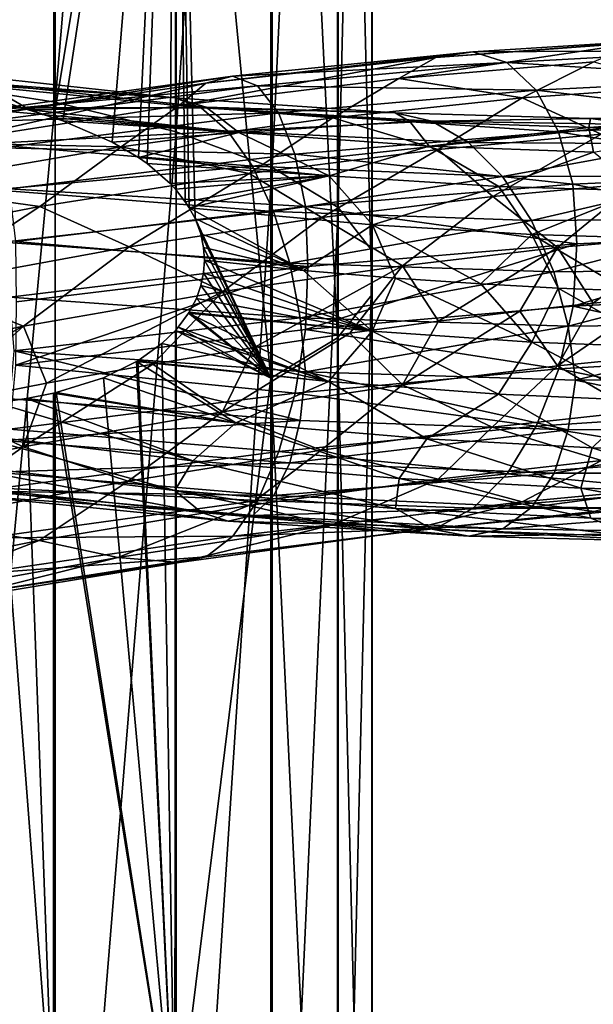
# Model space of a CAD drawing. Header units: metres. Extents: x -109 to 109, y -452 to 89.
# Tile 279 of 656: x 4.61 to 10.87, y -155.66 to -144.93. Entities that reach past the tile are written whole.
import ezdxf

# ---------------------------------------------------------------- set-up
doc = ezdxf.new("R2010")
doc.units = ezdxf.units.M
doc.layers.add('solid_K244270000C71_000_01', color=7, linetype='CONTINUOUS')

msp = doc.modelspace()

# ---------------------------------------------------------------- linework, layer by layer
at = {"layer": 'solid_K244270000C71_000_01'}
for points in [[(3.458888, -129.42247, 861.909485), (3.458888, -145.587692, 867.012695), (4.999055, -129.731537, 861.074951)], [(3.458888, -145.587692, 867.012695), (4.999055, -145.828156, 866.155945), (4.999055, -129.731537, 861.074951)], [(4.999055, -129.731537, 861.074951), (4.999055, -145.828156, 866.155945), (6.320303, -130.145157, 859.958191)], [(4.999055, -145.828156, 866.155945), (6.320303, -146.149979, 865.009277), (6.320303, -130.145157, 859.958191)], [(6.320303, -130.145157, 859.958191), (6.320303, -146.149979, 865.009277), (7.364774, -130.645233, 858.60791)], [(6.320303, -146.149979, 865.009277), (7.364774, -146.539063, 863.622986), (7.364774, -130.645233, 858.60791)], [(7.364774, -130.645233, 858.60791), (7.364774, -146.539063, 863.622986), (8.086726, -131.209854, 857.083435)], [(7.364774, -146.539063, 863.622986), (8.086726, -146.978363, 862.057739), (8.086726, -131.209854, 857.083435)], [(8.086726, -131.209854, 857.083435), (8.086726, -146.978363, 862.057739), (8.454546, -131.814285, 855.451416)], [(8.086726, -146.978363, 862.057739), (8.454546, -147.448654, 860.382141), (8.454546, -131.814285, 855.451416)], [(8.454546, -131.814285, 855.451416), (8.454546, -147.448654, 860.382141), (8.452125, -132.432083, 853.783325)], [(8.452125, -132.432083, 853.783325), (8.452125, -147.929337, 858.669495), (8.079568, -133.036163, 852.152222)], [(8.454546, -147.448654, 860.382141), (8.452125, -147.929337, 858.669495), (8.452125, -132.432083, 853.783325)], [(8.079568, -133.036163, 852.152222), (8.079568, -148.399338, 856.994812), (7.353192, -133.600098, 850.629517)], [(8.452125, -147.929337, 858.669495), (8.079568, -148.399338, 856.994812), (8.079568, -133.036163, 852.152222)], [(6.304805, -138.036728, 850.654053), (7.353192, -133.600098, 850.629517), (7.353192, -148.83812, 855.431458)], [(8.079568, -148.399338, 856.994812), (7.353192, -148.83812, 855.431458), (7.353192, -133.600098, 850.629517)], [(3.439865, -145.587784, 850.865356), (3.437735, -137.973251, 848.443909), (4.980319, -138.045822, 849.403992)], [(3.626378, -145.628479, 850.966248), (3.439865, -145.587784, 850.865356), (4.980319, -138.045822, 849.403992)], [(4.404927, -145.819016, 851.457947), (3.626378, -145.628479, 850.966248), (4.980319, -138.045822, 849.403992)], [(4.404927, -145.819016, 851.457947), (4.980319, -138.045822, 849.403992), (4.985468, -145.997482, 851.911316)], [(4.985468, -145.997482, 851.911316), (4.980319, -138.045822, 849.403992), (6.304805, -138.036728, 850.654053)], [(5.08392, -146.032639, 851.996948), (4.985468, -145.997482, 851.911316), (6.304805, -138.036728, 850.654053)], [(5.621585, -146.264862, 852.518677), (5.08392, -146.032639, 851.996948), (6.304805, -138.036728, 850.654053)], [(5.908599, -146.432068, 852.842712), (5.621585, -146.264862, 852.518677), (6.304805, -138.036728, 850.654053)], [(6.00187, -146.496857, 852.956604), (5.908599, -146.432068, 852.842712), (6.304805, -138.036728, 850.654053)], [(6.254317, -146.714264, 853.292114), (6.00187, -146.496857, 852.956604), (6.304805, -138.036728, 850.654053)], [(6.254317, -146.714264, 853.292114), (6.304805, -138.036728, 850.654053), (6.312048, -146.776703, 853.375793)], [(6.524833, -147.098282, 853.721863), (6.304805, -138.036728, 850.654053), (7.353192, -148.83812, 855.431458)], [(6.419134, -146.914124, 853.54071), (6.312048, -146.776703, 853.375793), (6.304805, -138.036728, 850.654053)], [(6.462511, -146.981445, 853.612122), (6.419134, -146.914124, 853.54071), (6.304805, -138.036728, 850.654053)], [(6.524833, -147.098282, 853.721863), (6.462511, -146.981445, 853.612122), (6.304805, -138.036728, 850.654053)], [(9.150372, -145.342484, 879.448181), (9.552574, -145.280258, 880.041138), (11.872757, -145.132889, 878.04071)], [(11.372866, -145.177673, 877.525757), (9.150372, -145.342484, 879.448181), (11.872757, -145.132889, 878.04071)], [(11.872757, -145.132889, 878.04071), (9.552574, -145.280258, 880.041138), (12.336626, -145.264023, 878.562744)], [(11.372866, -145.177673, 877.525757), (10.873156, -145.388, 877.053467), (8.748315, -145.571777, 878.897888)], [(11.372866, -145.177673, 877.525757), (8.748315, -145.571777, 878.897888), (9.150372, -145.342484, 879.448181)], [(9.150372, -145.342484, 879.448181), (8.748315, -145.571777, 878.897888), (6.350781, -145.863342, 880.354492)], [(9.150372, -145.342484, 879.448181), (6.350781, -145.863342, 880.354492), (6.642652, -145.620178, 880.96521)], [(6.642652, -145.620178, 880.96521), (6.934628, -145.545303, 881.618225), (9.552574, -145.280258, 880.041138)], [(9.150372, -145.342484, 879.448181), (6.642652, -145.620178, 880.96521), (9.552574, -145.280258, 880.041138)], [(9.552574, -145.280258, 880.041138), (6.934628, -145.545303, 881.618225), (9.925793, -145.397018, 880.635376)], [(9.552574, -145.280258, 880.041138), (9.925793, -145.397018, 880.635376), (12.336626, -145.264023, 878.562744)], [(12.336626, -145.264023, 878.562744), (9.925793, -145.397018, 880.635376), (12.731259, -145.573639, 879.056824)], [(6.934628, -145.545303, 881.618225), (7.205564, -145.651733, 882.268066), (9.925793, -145.397018, 880.635376)], [(9.925793, -145.397018, 880.635376), (7.205564, -145.651733, 882.268066), (10.243306, -145.696579, 881.190796)], [(10.092807, -145.780533, 876.977112), (8.748315, -145.571777, 878.897888), (10.873156, -145.388, 877.053467)], [(9.925793, -145.397018, 880.635376), (10.243306, -145.696579, 881.190796), (12.731259, -145.573639, 879.056824)], [(11.84583, -145.657028, 874.951416), (10.092807, -145.780533, 876.977112), (10.873156, -145.388, 877.053467)], [(4.219226, -145.621994, 850.831055), (6.303331, -145.779297, 850.943481), (3.703785, -145.497681, 849.934998)], [(3.874004, -145.621887, 849.24884), (3.703785, -145.497681, 849.934998), (6.303331, -145.779297, 850.943481)], [(3.926194, -146.018311, 882.030518), (4.098769, -145.935883, 882.723877), (6.934628, -145.545303, 881.618225)], [(6.642652, -145.620178, 880.96521), (3.926194, -146.018311, 882.030518), (6.934628, -145.545303, 881.618225)], [(6.934628, -145.545303, 881.618225), (4.098769, -145.935883, 882.723877), (7.205564, -145.651733, 882.268066)], [(3.458888, -145.587692, 867.012695), (3.458888, -162.115128, 870.781128), (4.999055, -145.828156, 866.155945)], [(6.642652, -145.620178, 880.96521), (6.350781, -145.863342, 880.354492), (3.753681, -146.269913, 881.379211)], [(6.642652, -145.620178, 880.96521), (3.753681, -146.269913, 881.379211), (3.926194, -146.018311, 882.030518)], [(3.874004, -145.621887, 849.24884), (6.303331, -145.779297, 850.943481), (6.59302, -145.889633, 850.296021)], [(3.874004, -145.621887, 849.24884), (6.59302, -145.889633, 850.296021), (4.044285, -145.888916, 848.604614)], [(4.098769, -145.935883, 882.723877), (4.258907, -146.03627, 883.410828), (7.205564, -145.651733, 882.268066)], [(4.219226, -145.621994, 850.831055), (4.404927, -145.819016, 851.457947), (4.721979, -145.911118, 851.69519)], [(4.219226, -145.621994, 850.831055), (4.721979, -145.911118, 851.69519), (6.645805, -145.88443, 851.90448)], [(4.219226, -145.621994, 850.831055), (6.645805, -145.88443, 851.90448), (6.303331, -145.779297, 850.943481)], [(7.205564, -145.651733, 882.268066), (4.258907, -146.03627, 883.410828), (7.43606, -145.944214, 882.870667)], [(8.028766, -145.997574, 878.678101), (6.350781, -145.863342, 880.354492), (8.748315, -145.571777, 878.897888)], [(7.205564, -145.651733, 882.268066), (7.43606, -145.944214, 882.870667), (10.243306, -145.696579, 881.190796)], [(10.092807, -145.780533, 876.977112), (8.028766, -145.997574, 878.678101), (8.748315, -145.571777, 878.897888)], [(10.954763, -146.176346, 875.306519), (10.092807, -145.780533, 876.977112), (11.84583, -145.657028, 874.951416)], [(12.731259, -145.573639, 879.056824), (10.243306, -145.696579, 881.190796), (13.03551, -146.032913, 879.492554)], [(6.645805, -145.88443, 851.90448), (8.705784, -145.943069, 852.379211), (6.303331, -145.779297, 850.943481)], [(6.59302, -145.889633, 850.296021), (6.303331, -145.779297, 850.943481), (8.705784, -145.943069, 852.379211)], [(10.243306, -145.696579, 881.190796), (7.43606, -145.944214, 882.870667), (10.4881, -146.150589, 881.673767)], [(9.175622, -146.345322, 877.179077), (8.028766, -145.997574, 878.678101), (10.092807, -145.780533, 876.977112)], [(9.175622, -146.345322, 877.179077), (10.092807, -145.780533, 876.977112), (10.954763, -146.176346, 875.306519)], [(10.243306, -145.696579, 881.190796), (10.4881, -146.150589, 881.673767), (13.03551, -146.032913, 879.492554)], [(3.458888, -162.115128, 870.781128), (4.999055, -162.285431, 869.907715), (4.999055, -145.828156, 866.155945)], [(5.718324, -146.317032, 880.006165), (3.753681, -146.269913, 881.379211), (6.350781, -145.863342, 880.354492)], [(4.044285, -145.888916, 848.604614), (6.882815, -146.143646, 849.690308), (4.202295, -146.283035, 848.049866)], [(6.59302, -145.889633, 850.296021), (6.882815, -146.143646, 849.690308), (4.044285, -145.888916, 848.604614)], [(4.721979, -145.911118, 851.69519), (4.404927, -145.819016, 851.457947), (4.985468, -145.997482, 851.911316)], [(7.001138, -146.159271, 852.842346), (6.645805, -145.88443, 851.90448), (4.721979, -145.911118, 851.69519)], [(4.999055, -145.828156, 866.155945), (4.999055, -162.285431, 869.907715), (6.320303, -146.149979, 865.009277)], [(8.028766, -145.997574, 878.678101), (5.718324, -146.317032, 880.006165), (6.350781, -145.863342, 880.354492)], [(6.59302, -145.889633, 850.296021), (8.705784, -145.943069, 852.379211), (9.105886, -146.033936, 851.790161)], [(6.59302, -145.889633, 850.296021), (9.105886, -146.033936, 851.790161), (6.882815, -146.143646, 849.690308)], [(6.645805, -145.88443, 851.90448), (8.868477, -146.0401, 853.371033), (8.705784, -145.943069, 852.379211)], [(7.001138, -146.159271, 852.842346), (8.868477, -146.0401, 853.371033), (6.645805, -145.88443, 851.90448)], [(4.258907, -146.03627, 883.410828), (4.395144, -146.324814, 884.044556), (7.43606, -145.944214, 882.870667)], [(7.43606, -145.944214, 882.870667), (4.395144, -146.324814, 884.044556), (7.613767, -146.394714, 883.389648)], [(7.001138, -146.159271, 852.842346), (4.721979, -145.911118, 851.69519), (4.985468, -145.997482, 851.911316)], [(7.43606, -145.944214, 882.870667), (7.613767, -146.394714, 883.389648), (10.4881, -146.150589, 881.673767)], [(8.868477, -146.0401, 853.371033), (10.836202, -146.004776, 854.201477), (8.705784, -145.943069, 852.379211)], [(9.105886, -146.033936, 851.790161), (8.705784, -145.943069, 852.379211), (10.836202, -146.004776, 854.201477)], [(10.81783, -146.103882, 855.191467), (12.626701, -145.981995, 856.361267), (10.836202, -146.004776, 854.201477)], [(10.81783, -146.103882, 855.191467), (12.434186, -146.093124, 857.316101), (12.626701, -145.981995, 856.361267)], [(11.334214, -146.071289, 853.688599), (10.836202, -146.004776, 854.201477), (12.626701, -145.981995, 856.361267)], [(7.001138, -146.159271, 852.842346), (4.985468, -145.997482, 851.911316), (5.08392, -146.032639, 851.996948)], [(7.001138, -146.159271, 852.842346), (5.08392, -146.032639, 851.996948), (5.621585, -146.264862, 852.518677)], [(7.114052, -146.606369, 878.724854), (5.718324, -146.317032, 880.006165), (8.028766, -145.997574, 878.678101)], [(9.105886, -146.033936, 851.790161), (9.506132, -146.269653, 851.242737), (6.882815, -146.143646, 849.690308)], [(9.076233, -146.308136, 854.357788), (8.868477, -146.0401, 853.371033), (7.001138, -146.159271, 852.842346)], [(7.114052, -146.606369, 878.724854), (8.028766, -145.997574, 878.678101), (9.175622, -146.345322, 877.179077)], [(8.868477, -146.0401, 853.371033), (10.81783, -146.103882, 855.191467), (10.836202, -146.004776, 854.201477)], [(9.076233, -146.308136, 854.357788), (10.81783, -146.103882, 855.191467), (8.868477, -146.0401, 853.371033)], [(10.870467, -146.37326, 856.203064), (10.81783, -146.103882, 855.191467), (9.076233, -146.308136, 854.357788)], [(9.105886, -146.033936, 851.790161), (10.836202, -146.004776, 854.201477), (11.334214, -146.071289, 853.688599)], [(9.105886, -146.033936, 851.790161), (11.334214, -146.071289, 853.688599), (9.506132, -146.269653, 851.242737)], [(11.334214, -146.071289, 853.688599), (11.832407, -146.28418, 853.217346), (9.506132, -146.269653, 851.242737)], [(13.03551, -146.032913, 879.492554), (10.4881, -146.150589, 881.673767), (13.231277, -146.604477, 879.840637)], [(10.870467, -146.37326, 856.203064), (12.434186, -146.093124, 857.316101), (10.81783, -146.103882, 855.191467)], [(6.882815, -146.143646, 849.690308), (7.151727, -146.526642, 849.171143), (4.202295, -146.283035, 848.049866)], [(4.999055, -162.285431, 869.907715), (6.320303, -162.513336, 868.73877), (6.320303, -146.149979, 865.009277)], [(7.001138, -146.159271, 852.842346), (5.621585, -146.264862, 852.518677), (5.908599, -146.432068, 852.842712)], [(7.001138, -146.159271, 852.842346), (5.908599, -146.432068, 852.842712), (7.987581, -146.630508, 854.154236)], [(6.320303, -146.149979, 865.009277), (6.320303, -162.513336, 868.73877), (7.364774, -146.539063, 863.622986)], [(6.882815, -146.143646, 849.690308), (9.506132, -146.269653, 851.242737), (7.151727, -146.526642, 849.171143)], [(9.076233, -146.308136, 854.357788), (7.001138, -146.159271, 852.842346), (7.987581, -146.630508, 854.154236)], [(10.4881, -146.150589, 881.673767), (7.613767, -146.394714, 883.389648), (10.645611, -146.721817, 882.052063)], [(9.175622, -146.345322, 877.179077), (10.954763, -146.176346, 875.306519), (9.770168, -146.855988, 876.146179)], [(10.954763, -146.176346, 875.306519), (11.333204, -146.710251, 874.203552), (9.770168, -146.855988, 876.146179)], [(10.4881, -146.150589, 881.673767), (10.645611, -146.721817, 882.052063), (13.231277, -146.604477, 879.840637)], [(5.718324, -146.317032, 880.006165), (3.231155, -146.744812, 880.922852), (3.753681, -146.269913, 881.379211)], [(4.833138, -146.967575, 879.898438), (3.231155, -146.744812, 880.922852), (5.718324, -146.317032, 880.006165)], [(4.202295, -146.283035, 848.049866), (7.151727, -146.526642, 849.171143), (4.336721, -146.784317, 847.626221)], [(4.833138, -146.967575, 879.898438), (5.718324, -146.317032, 880.006165), (7.114052, -146.606369, 878.724854)], [(9.506132, -146.269653, 851.242737), (9.877537, -146.637085, 850.777527), (7.151727, -146.526642, 849.171143)], [(9.076233, -146.308136, 854.357788), (7.987581, -146.630508, 854.154236), (9.837833, -146.746979, 855.807617)], [(10.870467, -146.37326, 856.203064), (9.076233, -146.308136, 854.357788), (9.837833, -146.746979, 855.807617)], [(9.506132, -146.269653, 851.242737), (11.832407, -146.28418, 853.217346), (9.877537, -146.637085, 850.777527)], [(11.832407, -146.28418, 853.217346), (12.294699, -146.632187, 852.822876), (9.877537, -146.637085, 850.777527)], [(4.395144, -146.324814, 884.044556), (4.500179, -146.773621, 884.587219), (7.613767, -146.394714, 883.389648)], [(7.613767, -146.394714, 883.389648), (4.500179, -146.773621, 884.587219), (7.72811, -146.96608, 883.790833)], [(7.114052, -146.606369, 878.724854), (9.175622, -146.345322, 877.179077), (7.908828, -147.084885, 877.798096)], [(7.613767, -146.394714, 883.389648), (7.72811, -146.96608, 883.790833), (10.645611, -146.721817, 882.052063)], [(9.175622, -146.345322, 877.179077), (9.770168, -146.855988, 876.146179), (7.908828, -147.084885, 877.798096)], [(10.870467, -146.37326, 856.203064), (9.837833, -146.746979, 855.807617), (11.388104, -146.79332, 857.749878)], [(7.151727, -146.526642, 849.171143), (7.380501, -147.019653, 848.777527), (4.336721, -146.784317, 847.626221)], [(7.987581, -146.630508, 854.154236), (5.908599, -146.432068, 852.842712), (6.00187, -146.496857, 852.956604)], [(7.987581, -146.630508, 854.154236), (6.00187, -146.496857, 852.956604), (6.254317, -146.714264, 853.292114)], [(7.151727, -146.526642, 849.171143), (9.877537, -146.637085, 850.777527), (7.380501, -147.019653, 848.777527)], [(4.833138, -146.967575, 879.898438), (7.114052, -146.606369, 878.724854), (5.807713, -147.405167, 879.114441)], [(7.114052, -146.606369, 878.724854), (7.908828, -147.084885, 877.798096), (5.807713, -147.405167, 879.114441)], [(7.987581, -146.630508, 854.154236), (6.254317, -146.714264, 853.292114), (6.312048, -146.776703, 853.375793)], [(7.987581, -146.630508, 854.154236), (6.312048, -146.776703, 853.375793), (6.419134, -146.914124, 853.54071)], [(6.320303, -162.513336, 868.73877), (7.364774, -162.788879, 867.3255), (7.364774, -146.539063, 863.622986)], [(7.987581, -146.630508, 854.154236), (6.419134, -146.914124, 853.54071), (6.462511, -146.981445, 853.612122)], [(7.987581, -146.630508, 854.154236), (6.462511, -146.981445, 853.612122), (8.459516, -147.165497, 855.030701)], [(7.364774, -146.539063, 863.622986), (7.364774, -162.788879, 867.3255), (8.086726, -146.978363, 862.057739)], [(9.877537, -146.637085, 850.777527), (10.193507, -147.118515, 850.42981), (7.380501, -147.019653, 848.777527)], [(9.837833, -146.746979, 855.807617), (7.987581, -146.630508, 854.154236), (8.459516, -147.165497, 855.030701)], [(9.877537, -146.637085, 850.777527), (12.294699, -146.632187, 852.822876), (10.193507, -147.118515, 850.42981)], [(12.294699, -146.632187, 852.822876), (12.68799, -147.099228, 852.535339), (10.193507, -147.118515, 850.42981)], [(13.231277, -146.604477, 879.840637), (10.645611, -146.721817, 882.052063), (13.288231, -147.249832, 880.084106)], [(2.402876, -147.433029, 880.668396), (3.231155, -146.744812, 880.922852), (4.833138, -146.967575, 879.898438)], [(10.645611, -146.721817, 882.052063), (7.72811, -146.96608, 883.790833), (10.686827, -147.372482, 882.303955)], [(9.837833, -146.746979, 855.807617), (8.459516, -147.165497, 855.030701), (10.198735, -147.272308, 856.775269)], [(9.770168, -146.855988, 876.146179), (11.333204, -146.710251, 874.203552), (10.475684, -147.414124, 875.065735)], [(11.388104, -146.79332, 857.749878), (9.837833, -146.746979, 855.807617), (10.198735, -147.272308, 856.775269)], [(11.333204, -146.710251, 874.203552), (11.835811, -147.293854, 872.997253), (10.475684, -147.414124, 875.065735)], [(10.645611, -146.721817, 882.052063), (10.686827, -147.372482, 882.303955), (13.288231, -147.249832, 880.084106)], [(4.336721, -146.784317, 847.626221), (7.380501, -147.019653, 848.777527), (4.44036, -147.354813, 847.352356)], [(4.500179, -146.773621, 884.587219), (4.567763, -147.345581, 885.003174), (7.72811, -146.96608, 883.790833)], [(11.388104, -146.79332, 857.749878), (10.198735, -147.272308, 856.775269), (11.620819, -147.315735, 858.791077)], [(7.908828, -147.084885, 877.798096), (9.770168, -146.855988, 876.146179), (8.788389, -147.611023, 876.872131)], [(9.770168, -146.855988, 876.146179), (10.475684, -147.414124, 875.065735), (8.788389, -147.611023, 876.872131)], [(2.402876, -147.433029, 880.668396), (4.833138, -146.967575, 879.898438), (3.529056, -147.823059, 880.056335)], [(4.833138, -146.967575, 879.898438), (5.807713, -147.405167, 879.114441), (3.529056, -147.823059, 880.056335)], [(7.380501, -147.019653, 848.777527), (7.55688, -147.585083, 848.526611), (4.44036, -147.354813, 847.352356)], [(7.72811, -146.96608, 883.790833), (4.567763, -147.345581, 885.003174), (7.754169, -147.621078, 884.046875)], [(7.706098, -147.661835, 854.712402), (6.462511, -146.981445, 853.612122), (6.524833, -147.098282, 853.721863)], [(8.459516, -147.165497, 855.030701), (6.462511, -146.981445, 853.612122), (7.706098, -147.661835, 854.712402)], [(7.364774, -162.788879, 867.3255), (8.086726, -163.099976, 865.729797), (8.086726, -146.978363, 862.057739)], [(7.380501, -147.019653, 848.777527), (10.193507, -147.118515, 850.42981), (7.55688, -147.585083, 848.526611)], [(7.72811, -146.96608, 883.790833), (7.754169, -147.621078, 884.046875), (10.686827, -147.372482, 882.303955)], [(8.086726, -146.978363, 862.057739), (8.086726, -163.099976, 865.729797), (8.454546, -147.448654, 860.382141)], [(5.807713, -147.405167, 879.114441), (7.908828, -147.084885, 877.798096), (6.827694, -147.894287, 878.365906)], [(6.587341, -147.264786, 853.847534), (6.524833, -147.098282, 853.721863), (7.353192, -148.83812, 855.431458)], [(7.706098, -147.661835, 854.712402), (6.524833, -147.098282, 853.721863), (6.587341, -147.264786, 853.847534)], [(7.908828, -147.084885, 877.798096), (8.788389, -147.611023, 876.872131), (6.827694, -147.894287, 878.365906)], [(10.193507, -147.118515, 850.42981), (10.437111, -147.676926, 850.214172), (7.55688, -147.585083, 848.526611)], [(8.459516, -147.165497, 855.030701), (7.706098, -147.661835, 854.712402), (8.712245, -147.747025, 855.535706)], [(8.459516, -147.165497, 855.030701), (8.712245, -147.747025, 855.535706), (9.64006, -147.810623, 856.446472)], [(10.198735, -147.272308, 856.775269), (8.459516, -147.165497, 855.030701), (9.64006, -147.810623, 856.446472)], [(10.193507, -147.118515, 850.42981), (12.68799, -147.099228, 852.535339), (10.437111, -147.676926, 850.214172)], [(12.68799, -147.099228, 852.535339), (12.991207, -147.649017, 852.366211), (10.437111, -147.676926, 850.214172)], [(6.618864, -147.414078, 853.929932), (6.587341, -147.264786, 853.847534), (7.353192, -148.83812, 855.431458)], [(7.706098, -147.661835, 854.712402), (6.587341, -147.264786, 853.847534), (6.618864, -147.414078, 853.929932)], [(10.198735, -147.272308, 856.775269), (9.64006, -147.810623, 856.446472), (10.484042, -147.85524, 857.439636)], [(10.198735, -147.272308, 856.775269), (10.484042, -147.85524, 857.439636), (11.237754, -147.88353, 858.508057)], [(11.620819, -147.315735, 858.791077), (10.198735, -147.272308, 856.775269), (11.237754, -147.88353, 858.508057)], [(13.288231, -147.249832, 880.084106), (10.646694, -148.053055, 882.374207), (13.232624, -147.921707, 880.16333)], [(13.288231, -147.249832, 880.084106), (10.686827, -147.372482, 882.303955), (10.646694, -148.053055, 882.374207)], [(4.44036, -147.354813, 847.352356), (7.55688, -147.585083, 848.526611), (4.507045, -147.952713, 847.241638)], [(4.567763, -147.345581, 885.003174), (4.576133, -148.004074, 885.261169), (7.754169, -147.621078, 884.046875)], [(10.686827, -147.372482, 882.303955), (7.728898, -148.308319, 884.111572), (10.646694, -148.053055, 882.374207)], [(10.686827, -147.372482, 882.303955), (7.754169, -147.621078, 884.046875), (7.728898, -148.308319, 884.111572)], [(10.475684, -147.414124, 875.065735), (11.835811, -147.293854, 872.997253), (10.864445, -148.020462, 874.540894)], [(11.835811, -147.293854, 872.997253), (11.568563, -147.954453, 873.436768), (10.864445, -148.020462, 874.540894)], [(3.529056, -147.823059, 880.056335), (5.807713, -147.405167, 879.114441), (4.654399, -148.271515, 879.503113)], [(5.807713, -147.405167, 879.114441), (6.827694, -147.894287, 878.365906), (4.654399, -148.271515, 879.503113)], [(6.628067, -147.552643, 853.980591), (6.618864, -147.414078, 853.929932), (7.353192, -148.83812, 855.431458)], [(7.706098, -147.661835, 854.712402), (6.618864, -147.414078, 853.929932), (6.628067, -147.552643, 853.980591)], [(8.086726, -163.099976, 865.729797), (8.454546, -163.433014, 864.021606), (8.454546, -147.448654, 860.382141)], [(8.454546, -147.448654, 860.382141), (8.454546, -163.433014, 864.021606), (8.452125, -147.929337, 858.669495)], [(8.788389, -147.611023, 876.872131), (10.475684, -147.414124, 875.065735), (9.180915, -148.214279, 876.528503)], [(10.475684, -147.414124, 875.065735), (10.067155, -148.1064, 875.573303), (9.180915, -148.214279, 876.528503)], [(10.475684, -147.414124, 875.065735), (10.864445, -148.020462, 874.540894), (10.067155, -148.1064, 875.573303)], [(7.55688, -147.585083, 848.526611), (7.670369, -148.181366, 848.430298), (4.507045, -147.952713, 847.241638)], [(6.618194, -147.68924, 854.006042), (6.628067, -147.552643, 853.980591), (7.353192, -148.83812, 855.431458)], [(8.457198, -148.325546, 855.344604), (6.628067, -147.552643, 853.980591), (6.618194, -147.68924, 854.006042)], [(8.457198, -148.325546, 855.344604), (7.706098, -147.661835, 854.712402), (6.628067, -147.552643, 853.980591)], [(7.55688, -147.585083, 848.526611), (10.437111, -147.676926, 850.214172), (7.670369, -148.181366, 848.430298)], [(7.754169, -147.621078, 884.046875), (4.568228, -148.695496, 885.321594), (7.728898, -148.308319, 884.111572)], [(7.754169, -147.621078, 884.046875), (4.576133, -148.004074, 885.261169), (4.568228, -148.695496, 885.321594)], [(6.589565, -147.825516, 854.007324), (6.618194, -147.68924, 854.006042), (7.353192, -148.83812, 855.431458)], [(8.457198, -148.325546, 855.344604), (6.618194, -147.68924, 854.006042), (6.589565, -147.825516, 854.007324)], [(6.827694, -147.894287, 878.365906), (8.788389, -147.611023, 876.872131), (7.168997, -148.502106, 878.184082)], [(8.788389, -147.611023, 876.872131), (8.212037, -148.345749, 877.401184), (7.168997, -148.502106, 878.184082)], [(10.437111, -147.676926, 850.214172), (10.593855, -148.271088, 850.140503), (7.670369, -148.181366, 848.430298)], [(8.457198, -148.325546, 855.344604), (8.712245, -147.747025, 855.535706), (7.706098, -147.661835, 854.712402)], [(8.788389, -147.611023, 876.872131), (9.180915, -148.214279, 876.528503), (8.212037, -148.345749, 877.401184)], [(10.437111, -147.676926, 850.214172), (12.991207, -147.649017, 852.366211), (10.593855, -148.271088, 850.140503)], [(12.991207, -147.649017, 852.366211), (13.186309, -148.240631, 852.322571), (10.593855, -148.271088, 850.140503)], [(8.457198, -148.325546, 855.344604), (10.197748, -148.443542, 857.088745), (8.712245, -147.747025, 855.535706)], [(10.197748, -148.443542, 857.088745), (9.64006, -147.810623, 856.446472), (8.712245, -147.747025, 855.535706)], [(10.197748, -148.443542, 857.088745), (10.484042, -147.85524, 857.439636), (9.64006, -147.810623, 856.446472)], [(3.529056, -147.823059, 880.056335), (4.654399, -148.271515, 879.503113), (2.335762, -148.746643, 880.252747)], [(4.654399, -148.271515, 879.503113), (6.827694, -147.894287, 878.365906), (4.906786, -148.892441, 879.446838)], [(6.827694, -147.894287, 878.365906), (6.064153, -148.684021, 878.867981), (4.906786, -148.892441, 879.446838)], [(6.827694, -147.894287, 878.365906), (7.168997, -148.502106, 878.184082), (6.064153, -148.684021, 878.867981)], [(6.539168, -147.967392, 853.983154), (6.589565, -147.825516, 854.007324), (7.353192, -148.83812, 855.431458)], [(8.457198, -148.325546, 855.344604), (6.589565, -147.825516, 854.007324), (6.539168, -147.967392, 853.983154)], [(8.452125, -147.929337, 858.669495), (8.452125, -163.773422, 862.275635), (8.079568, -148.399338, 856.994812)], [(8.454546, -163.433014, 864.021606), (8.452125, -163.773422, 862.275635), (8.452125, -147.929337, 858.669495)], [(10.197748, -148.443542, 857.088745), (11.620975, -148.499771, 859.104858), (10.484042, -147.85524, 857.439636)], [(11.620975, -148.499771, 859.104858), (11.237754, -147.88353, 858.508057), (10.484042, -147.85524, 857.439636)], [(13.232624, -147.921707, 880.16333), (10.646694, -148.053055, 882.374207), (13.038033, -148.589691, 880.118896)], [(4.507045, -147.952713, 847.241638), (7.670369, -148.181366, 848.430298), (4.551508, -148.538437, 847.313538)], [(6.460818, -148.11795, 853.928406), (6.539168, -147.967392, 853.983154), (7.353192, -148.83812, 855.431458)], [(8.457198, -148.325546, 855.344604), (6.539168, -147.967392, 853.983154), (6.460818, -148.11795, 853.928406)], [(10.475378, -148.701248, 875.385559), (10.067155, -148.1064, 875.573303), (10.864445, -148.020462, 874.540894)], [(10.475378, -148.701248, 875.385559), (10.864445, -148.020462, 874.540894), (11.568563, -147.954453, 873.436768)], [(11.836504, -148.56778, 873.317139), (10.475378, -148.701248, 875.385559), (11.568563, -147.954453, 873.436768)], [(6.342467, -148.281601, 853.833069), (6.453915, -148.12912, 853.923096), (7.353192, -148.83812, 855.431458)], [(7.981579, -148.875168, 854.763672), (6.453915, -148.12912, 853.923096), (6.342467, -148.281601, 853.833069)], [(6.453915, -148.12912, 853.923096), (6.460818, -148.11795, 853.928406), (7.353192, -148.83812, 855.431458)], [(8.457198, -148.325546, 855.344604), (6.460818, -148.11795, 853.928406), (6.453915, -148.12912, 853.923096)], [(7.981579, -148.875168, 854.763672), (8.457198, -148.325546, 855.344604), (6.453915, -148.12912, 853.923096)], [(10.646694, -148.053055, 882.374207), (7.728898, -148.308319, 884.111572), (10.490129, -148.734177, 882.298828)], [(8.786872, -148.909729, 877.191101), (9.180915, -148.214279, 876.528503), (10.067155, -148.1064, 875.573303)], [(10.475378, -148.701248, 875.385559), (8.786872, -148.909729, 877.191101), (10.067155, -148.1064, 875.573303)], [(10.646694, -148.053055, 882.374207), (10.490129, -148.734177, 882.298828), (13.038033, -148.589691, 880.118896)], [(7.670369, -148.181366, 848.430298), (7.727836, -148.768036, 848.509216), (4.551508, -148.538437, 847.313538)], [(7.670369, -148.181366, 848.430298), (10.593855, -148.271088, 850.140503), (7.727836, -148.768036, 848.509216)], [(8.786872, -148.909729, 877.191101), (8.212037, -148.345749, 877.401184), (9.180915, -148.214279, 876.528503)], [(10.593855, -148.271088, 850.140503), (13.186309, -148.240631, 852.322571), (10.673582, -148.860062, 850.236145)], [(13.186309, -148.240631, 852.322571), (13.270161, -148.832672, 852.426636), (10.673582, -148.860062, 850.236145)], [(2.335762, -148.746643, 880.252747), (4.654399, -148.271515, 879.503113), (2.466212, -149.39209, 880.278992)], [(4.654399, -148.271515, 879.503113), (3.702868, -149.128586, 879.918701), (2.466212, -149.39209, 880.278992)], [(4.654399, -148.271515, 879.503113), (4.906786, -148.892441, 879.446838), (3.702868, -149.128586, 879.918701)], [(7.728898, -148.308319, 884.111572), (4.568228, -148.695496, 885.321594), (7.61524, -148.99939, 884.011902)], [(6.163267, -148.461227, 853.680664), (6.310166, -148.318588, 853.805908), (6.304805, -157.293091, 856.047607)], [(7.981579, -148.875168, 854.763672), (6.310166, -148.318588, 853.805908), (6.163267, -148.461227, 853.680664)], [(6.304805, -157.293091, 856.047607), (6.310166, -148.318588, 853.805908), (7.353192, -148.83812, 855.431458)], [(6.310166, -148.318588, 853.805908), (6.342467, -148.281601, 853.833069), (7.353192, -148.83812, 855.431458)], [(7.981579, -148.875168, 854.763672), (6.342467, -148.281601, 853.833069), (6.310166, -148.318588, 853.805908)], [(6.824833, -149.202698, 878.683167), (7.168997, -148.502106, 878.184082), (8.212037, -148.345749, 877.401184)], [(8.786872, -148.909729, 877.191101), (6.824833, -149.202698, 878.683167), (8.212037, -148.345749, 877.401184)], [(7.728898, -148.308319, 884.111572), (7.61524, -148.99939, 884.011902), (10.490129, -148.734177, 882.298828)], [(10.593855, -148.271088, 850.140503), (10.673582, -148.860062, 850.236145), (7.727836, -148.768036, 848.509216)], [(7.981579, -148.875168, 854.763672), (9.834782, -149.012299, 856.416016), (8.457198, -148.325546, 855.344604)], [(9.834782, -149.012299, 856.416016), (10.197748, -148.443542, 857.088745), (8.457198, -148.325546, 855.344604)], [(5.901485, -148.648392, 853.458496), (6.163267, -148.461227, 853.680664), (6.304805, -157.293091, 856.047607)], [(7.981579, -148.875168, 854.763672), (6.163267, -148.461227, 853.680664), (5.901485, -148.648392, 853.458496)], [(8.079568, -148.399338, 856.994812), (8.079568, -164.106262, 860.568359), (7.353192, -148.83812, 855.431458)], [(8.452125, -163.773422, 862.275635), (8.079568, -164.106262, 860.568359), (8.079568, -148.399338, 856.994812)], [(9.834782, -149.012299, 856.416016), (11.387614, -149.082718, 858.358765), (10.197748, -148.443542, 857.088745)], [(11.387614, -149.082718, 858.358765), (11.620975, -148.499771, 859.104858), (10.197748, -148.443542, 857.088745)], [(4.551508, -148.538437, 847.313538), (7.67115, -149.299835, 848.740601), (4.507504, -149.06366, 847.553284)], [(4.551508, -148.538437, 847.313538), (7.727836, -148.768036, 848.509216), (7.67115, -149.299835, 848.740601)], [(6.824833, -149.202698, 878.683167), (6.064153, -148.684021, 878.867981), (7.168997, -148.502106, 878.184082)], [(11.331876, -149.202209, 874.827698), (10.475378, -148.701248, 875.385559), (11.836504, -148.56778, 873.317139)], [(5.5257, -148.83252, 853.154968), (5.887649, -148.656647, 853.44696), (6.304805, -157.293091, 856.047607)], [(6.97131, -149.32373, 853.696777), (5.887649, -148.656647, 853.44696), (5.5257, -148.83252, 853.154968)], [(5.887649, -148.656647, 853.44696), (5.901485, -148.648392, 853.458496), (6.304805, -157.293091, 856.047607)], [(7.981579, -148.875168, 854.763672), (5.901485, -148.648392, 853.458496), (5.887649, -148.656647, 853.44696)], [(6.97131, -149.32373, 853.696777), (7.981579, -148.875168, 854.763672), (5.887649, -148.656647, 853.44696)], [(13.038033, -148.589691, 880.118896), (10.490129, -148.734177, 882.298828), (12.734776, -149.198837, 879.944763)], [(4.568228, -148.695496, 885.321594), (4.50105, -149.393021, 885.204956), (7.61524, -148.99939, 884.011902)], [(4.650136, -149.587418, 879.817749), (4.906786, -148.892441, 879.446838), (6.064153, -148.684021, 878.867981)], [(6.824833, -149.202698, 878.683167), (4.650136, -149.587418, 879.817749), (6.064153, -148.684021, 878.867981)], [(10.490129, -148.734177, 882.298828), (7.61524, -148.99939, 884.011902), (10.246136, -149.359024, 882.076843)], [(7.727836, -148.768036, 848.509216), (10.594934, -149.40036, 850.450378), (7.67115, -149.299835, 848.740601)], [(7.727836, -148.768036, 848.509216), (10.673582, -148.860062, 850.236145), (10.594934, -149.40036, 850.450378)], [(9.766079, -149.372192, 876.76947), (8.786872, -148.909729, 877.191101), (10.475378, -148.701248, 875.385559)], [(11.331876, -149.202209, 874.827698), (9.766079, -149.372192, 876.76947), (10.475378, -148.701248, 875.385559)], [(10.490129, -148.734177, 882.298828), (10.246136, -149.359024, 882.076843), (12.734776, -149.198837, 879.944763)], [(4.650136, -149.587418, 879.817749), (3.702868, -149.128586, 879.918701), (4.906786, -148.892441, 879.446838)], [(5.010845, -148.993073, 852.776794), (5.5257, -148.83252, 853.154968), (6.304805, -157.293091, 856.047607)], [(6.97131, -149.32373, 853.696777), (5.5257, -148.83252, 853.154968), (5.010845, -148.993073, 852.776794)], [(6.304805, -157.293091, 856.047607), (7.353192, -148.83812, 855.431458), (7.353192, -164.416992, 858.974609)], [(6.97131, -149.32373, 853.696777), (9.053658, -149.500443, 855.207153), (7.981579, -148.875168, 854.763672)], [(8.079568, -164.106262, 860.568359), (7.353192, -164.416992, 858.974609), (7.353192, -148.83812, 855.431458)], [(9.053658, -149.500443, 855.207153), (9.834782, -149.012299, 856.416016), (7.981579, -148.875168, 854.763672)], [(10.673582, -148.860062, 850.236145), (13.187652, -149.383713, 852.632751), (10.594934, -149.40036, 850.450378)], [(10.673582, -148.860062, 850.236145), (13.270161, -148.832672, 852.426636), (13.187652, -149.383713, 852.632751)], [(7.61524, -148.99939, 884.011902), (4.50105, -149.393021, 885.204956), (7.438115, -149.635971, 883.752502)], [(4.686684, -149.059311, 852.561401), (4.98241, -148.999786, 852.757202), (4.980319, -157.12616, 854.792419)], [(6.97131, -149.32373, 853.696777), (4.98241, -148.999786, 852.757202), (4.686684, -149.059311, 852.561401)], [(4.980319, -157.12616, 854.792419), (4.98241, -148.999786, 852.757202), (6.304805, -157.293091, 856.047607)], [(4.98241, -148.999786, 852.757202), (5.010845, -148.993073, 852.776794), (6.304805, -157.293091, 856.047607)], [(6.97131, -149.32373, 853.696777), (5.010845, -148.993073, 852.776794), (4.98241, -148.999786, 852.757202)], [(7.901641, -149.621933, 878.418823), (6.824833, -149.202698, 878.683167), (8.786872, -148.909729, 877.191101)], [(7.61524, -148.99939, 884.011902), (7.438115, -149.635971, 883.752502), (10.246136, -149.359024, 882.076843)], [(9.766079, -149.372192, 876.76947), (7.901641, -149.621933, 878.418823), (8.786872, -148.909729, 877.191101)], [(3.437735, -156.940308, 853.841309), (4.359558, -149.106537, 852.361084), (4.980319, -157.12616, 854.792419)], [(6.500149, -149.737137, 852.895081), (4.359558, -149.106537, 852.361084), (4.046752, -149.443039, 851.848389)], [(4.359558, -149.106537, 852.361084), (4.686684, -149.059311, 852.561401), (4.980319, -157.12616, 854.792419)], [(6.500149, -149.737137, 852.895081), (4.686684, -149.059311, 852.561401), (4.359558, -149.106537, 852.361084)], [(4.507504, -149.06366, 847.553284), (7.67115, -149.299835, 848.740601), (4.441219, -149.516342, 847.958923)], [(6.97131, -149.32373, 853.696777), (4.686684, -149.059311, 852.561401), (6.500149, -149.737137, 852.895081)], [(9.053658, -149.500443, 855.207153), (10.855042, -149.59874, 857.050476), (9.834782, -149.012299, 856.416016)], [(10.855042, -149.59874, 857.050476), (11.387614, -149.082718, 858.358765), (9.834782, -149.012299, 856.416016)], [(10.855042, -149.59874, 857.050476), (12.321552, -149.635468, 859.173828), (11.387614, -149.082718, 858.358765)], [(4.650136, -149.587418, 879.817749), (2.330134, -150.067673, 880.563721), (3.702868, -149.128586, 879.918701)], [(5.797263, -149.959106, 879.730652), (4.650136, -149.587418, 879.817749), (6.824833, -149.202698, 878.683167)], [(7.901641, -149.621933, 878.418823), (5.797263, -149.959106, 879.730652), (6.824833, -149.202698, 878.683167)], [(10.958524, -149.735809, 876.184265), (9.766079, -149.372192, 876.76947), (11.331876, -149.202209, 874.827698)], [(12.734776, -149.198837, 879.944763), (10.246136, -149.359024, 882.076843), (12.340956, -149.702469, 879.649902)], [(7.67115, -149.299835, 848.740601), (7.558342, -149.761032, 849.130432), (4.441219, -149.516342, 847.958923)], [(6.97131, -149.32373, 853.696777), (6.500149, -149.737137, 852.895081), (8.751578, -149.930847, 854.344421)], [(6.97131, -149.32373, 853.696777), (8.751578, -149.930847, 854.344421), (9.053658, -149.500443, 855.207153)], [(7.67115, -149.299835, 848.740601), (10.594934, -149.40036, 850.450378), (7.558342, -149.761032, 849.130432)], [(4.50105, -149.393021, 885.204956), (4.396358, -150.037033, 884.919861), (7.438115, -149.635971, 883.752502)], [(10.246136, -149.359024, 882.076843), (7.438115, -149.635971, 883.752502), (9.929276, -149.879837, 881.719849)], [(10.594934, -149.40036, 850.450378), (10.43913, -149.873611, 850.817078), (7.558342, -149.761032, 849.130432)], [(9.175891, -149.937805, 878.056641), (7.901641, -149.621933, 878.418823), (9.766079, -149.372192, 876.76947)], [(10.958524, -149.735809, 876.184265), (9.175891, -149.937805, 878.056641), (9.766079, -149.372192, 876.76947)], [(10.246136, -149.359024, 882.076843), (9.929276, -149.879837, 881.719849), (12.340956, -149.702469, 879.649902)], [(13.187652, -149.383713, 852.632751), (12.993721, -149.872147, 852.969666), (10.43913, -149.873611, 850.817078)], [(10.594934, -149.40036, 850.450378), (13.187652, -149.383713, 852.632751), (10.43913, -149.873611, 850.817078)], [(3.705445, -149.756134, 851.130066), (6.306156, -150.061661, 852.131836), (4.046752, -149.443039, 851.848389)], [(6.306156, -150.061661, 852.131836), (6.500149, -149.737137, 852.895081), (4.046752, -149.443039, 851.848389)], [(4.441219, -149.516342, 847.958923), (7.558342, -149.761032, 849.130432), (4.337919, -149.860657, 848.489624)], [(9.053658, -149.500443, 855.207153), (8.751578, -149.930847, 854.344421), (10.730177, -150.038391, 856.156555)], [(9.053658, -149.500443, 855.207153), (10.730177, -150.038391, 856.156555), (10.855042, -149.59874, 857.050476)], [(3.515379, -150.38942, 880.666016), (2.330134, -150.067673, 880.563721), (4.650136, -149.587418, 879.817749)], [(5.797263, -149.959106, 879.730652), (3.515379, -150.38942, 880.666016), (4.650136, -149.587418, 879.817749)], [(7.438115, -149.635971, 883.752502), (4.396358, -150.037033, 884.919861), (7.208093, -150.169495, 883.34729)], [(7.109992, -150.226425, 879.599609), (5.797263, -149.959106, 879.730652), (7.901641, -149.621933, 878.418823)], [(9.175891, -149.937805, 878.056641), (7.109992, -150.226425, 879.599609), (7.901641, -149.621933, 878.418823)], [(7.438115, -149.635971, 883.752502), (7.208093, -150.169495, 883.34729), (9.929276, -149.879837, 881.719849)], [(10.855042, -149.59874, 857.050476), (10.730177, -150.038391, 856.156555), (12.374284, -150.076172, 858.281128)], [(10.855042, -149.59874, 857.050476), (12.374284, -150.076172, 858.281128), (12.321552, -149.635468, 859.173828)], [(6.306156, -150.061661, 852.131836), (8.709684, -150.259552, 853.563843), (6.500149, -149.737137, 852.895081)], [(8.709684, -150.259552, 853.563843), (8.751578, -149.930847, 854.344421), (6.500149, -149.737137, 852.895081)], [(10.958524, -149.735809, 876.184265), (10.090325, -150.185471, 878.060181), (9.175891, -149.937805, 878.056641)], [(12.340956, -149.702469, 879.649902), (9.929276, -149.879837, 881.719849), (11.87763, -150.060776, 879.247803)], [(10.958524, -149.735809, 876.184265), (11.854853, -150.017578, 876.024658), (10.090325, -150.185471, 878.060181)], [(6.59595, -150.301102, 851.520203), (6.306156, -150.061661, 852.131836), (3.705445, -149.756134, 851.130066)], [(3.875726, -150.00766, 850.479614), (6.59595, -150.301102, 851.520203), (3.705445, -149.756134, 851.130066)], [(4.337919, -149.860657, 848.489624), (7.38254, -150.116043, 849.636841), (4.20377, -150.067947, 849.112061)], [(7.558342, -149.761032, 849.130432), (7.38254, -150.116043, 849.636841), (4.337919, -149.860657, 848.489624)], [(7.558342, -149.761032, 849.130432), (10.43913, -149.873611, 850.817078), (7.38254, -150.116043, 849.636841)], [(4.824223, -150.608994, 880.767334), (3.515379, -150.38942, 880.666016), (5.797263, -149.959106, 879.730652)], [(7.109992, -150.226425, 879.599609), (4.824223, -150.608994, 880.767334), (5.797263, -149.959106, 879.730652)], [(9.175891, -149.937805, 878.056641), (8.01109, -150.441025, 879.764709), (7.109992, -150.226425, 879.599609)], [(9.929276, -149.879837, 881.719849), (7.208093, -150.169495, 883.34729), (9.556494, -150.255814, 881.244873)], [(10.43913, -149.873611, 850.817078), (10.196322, -150.243713, 851.287537), (7.38254, -150.116043, 849.636841)], [(9.175891, -149.937805, 878.056641), (10.090325, -150.185471, 878.060181), (8.01109, -150.441025, 879.764709)], [(8.709684, -150.259552, 853.563843), (10.841058, -150.364609, 855.384888), (8.751578, -149.930847, 854.344421)], [(10.841058, -150.364609, 855.384888), (10.730177, -150.038391, 856.156555), (8.751578, -149.930847, 854.344421)], [(9.929276, -149.879837, 881.719849), (9.556494, -150.255814, 881.244873), (11.87763, -150.060776, 879.247803)], [(12.993721, -149.872147, 852.969666), (12.691495, -150.261185, 853.393677), (10.196322, -150.243713, 851.287537)], [(10.43913, -149.873611, 850.817078), (12.993721, -149.872147, 852.969666), (10.196322, -150.243713, 851.287537)], [(6.88564, -150.395935, 850.870361), (6.59595, -150.301102, 851.520203), (3.875726, -150.00766, 850.479614)], [(4.045945, -150.115417, 849.79071), (6.88564, -150.395935, 850.870361), (3.875726, -150.00766, 850.479614)], [(4.20377, -150.067947, 849.112061), (7.154237, -150.335495, 850.228149), (4.045945, -150.115417, 849.79071)], [(7.38254, -150.116043, 849.636841), (7.154237, -150.335495, 850.228149), (4.20377, -150.067947, 849.112061)], [(4.396358, -150.037033, 884.919861), (4.260402, -150.57843, 884.481812), (7.208093, -150.169495, 883.34729)], [(9.109932, -150.482117, 853.010925), (8.709684, -150.259552, 853.563843), (6.306156, -150.061661, 852.131836)], [(6.59595, -150.301102, 851.520203), (9.109932, -150.482117, 853.010925), (6.306156, -150.061661, 852.131836)], [(11.87763, -150.060776, 879.247803), (9.556494, -150.255814, 881.244873), (11.377919, -150.259766, 878.77063)], [(10.878028, -150.292206, 878.2547), (10.090325, -150.185471, 878.060181), (11.854853, -150.017578, 876.024658)], [(12.63236, -150.393265, 857.545471), (12.374284, -150.076172, 858.281128), (10.730177, -150.038391, 856.156555)], [(10.841058, -150.364609, 855.384888), (12.63236, -150.393265, 857.545471), (10.730177, -150.038391, 856.156555)], [(7.154237, -150.335495, 850.228149), (6.88564, -150.395935, 850.870361), (4.045945, -150.115417, 849.79071)], [(7.208093, -150.169495, 883.34729), (4.260402, -150.57843, 884.481812), (6.937474, -150.55838, 882.815796)], [(7.208093, -150.169495, 883.34729), (6.937474, -150.55838, 882.815796), (9.556494, -150.255814, 881.244873)], [(7.38254, -150.116043, 849.636841), (10.196322, -150.243713, 851.287537), (7.154237, -150.335495, 850.228149)], [(7.109992, -150.226425, 879.599609), (5.682985, -150.792221, 881.08905), (4.824223, -150.608994, 880.767334)], [(7.109992, -150.226425, 879.599609), (8.01109, -150.441025, 879.764709), (5.682985, -150.792221, 881.08905)], [(9.556494, -150.255814, 881.244873), (6.937474, -150.55838, 882.815796), (9.154437, -150.471893, 880.689209)], [(10.196322, -150.243713, 851.287537), (9.881004, -150.480286, 851.832336), (7.154237, -150.335495, 850.228149)], [(8.752235, -150.519897, 880.094971), (8.01109, -150.441025, 879.764709), (10.090325, -150.185471, 878.060181)], [(11.339251, -150.566177, 854.90863), (10.841058, -150.364609, 855.384888), (8.709684, -150.259552, 853.563843)], [(9.109932, -150.482117, 853.010925), (11.339251, -150.566177, 854.90863), (8.709684, -150.259552, 853.563843)], [(10.878028, -150.292206, 878.2547), (8.752235, -150.519897, 880.094971), (10.090325, -150.185471, 878.060181)], [(9.556494, -150.255814, 881.244873), (9.154437, -150.471893, 880.689209), (11.377919, -150.259766, 878.77063)], [(11.377919, -150.259766, 878.77063), (9.154437, -150.471893, 880.689209), (10.878028, -150.292206, 878.2547)], [(10.196322, -150.243713, 851.287537), (12.691495, -150.261185, 853.393677), (9.881004, -150.480286, 851.832336)], [(12.691495, -150.261185, 853.393677), (12.299014, -150.519165, 853.87793), (9.881004, -150.480286, 851.832336)], [(4.824223, -150.608994, 880.767334), (2.388946, -151.089066, 881.528137), (3.515379, -150.38942, 880.666016)], [(9.510034, -150.558868, 852.419861), (9.109932, -150.482117, 853.010925), (6.59595, -150.301102, 851.520203)], [(6.88564, -150.395935, 850.870361), (9.510034, -150.558868, 852.419861), (6.59595, -150.301102, 851.520203)], [(7.154237, -150.335495, 850.228149), (9.881004, -150.480286, 851.832336), (6.88564, -150.395935, 850.870361)], [(9.881004, -150.480286, 851.832336), (9.510034, -150.558868, 852.419861), (6.88564, -150.395935, 850.870361)], [(9.154437, -150.471893, 880.689209), (8.752235, -150.519897, 880.094971), (10.878028, -150.292206, 878.2547)], [(13.21287, -150.570419, 857.161682), (12.63236, -150.393265, 857.545471), (10.841058, -150.364609, 855.384888)], [(11.339251, -150.566177, 854.90863), (13.21287, -150.570419, 857.161682), (10.841058, -150.364609, 855.384888)], [(6.353627, -150.8461, 881.544861), (5.682985, -150.792221, 881.08905), (8.01109, -150.441025, 879.764709)], [(8.752235, -150.519897, 880.094971), (6.353627, -150.8461, 881.544861), (8.01109, -150.441025, 879.764709)], [(9.154437, -150.471893, 880.689209), (6.645603, -150.786896, 882.199463), (8.752235, -150.519897, 880.094971)], [(6.937474, -150.55838, 882.815796), (6.645603, -150.786896, 882.199463), (9.154437, -150.471893, 880.689209)], [(11.837262, -150.620392, 854.394348), (11.339251, -150.566177, 854.90863), (9.109932, -150.482117, 853.010925)], [(9.510034, -150.558868, 852.419861), (11.837262, -150.620392, 854.394348), (9.109932, -150.482117, 853.010925)], [(9.881004, -150.480286, 851.832336), (12.299014, -150.519165, 853.87793), (9.510034, -150.558868, 852.419861)], [(4.824223, -150.608994, 880.767334), (3.177127, -151.244156, 881.994141), (2.388946, -151.089066, 881.528137)], [(4.824223, -150.608994, 880.767334), (5.682985, -150.792221, 881.08905), (3.177127, -151.244156, 881.994141)], [(6.937474, -150.55838, 882.815796), (4.100451, -150.97522, 883.91217), (6.645603, -150.786896, 882.199463)], [(4.260402, -150.57843, 884.481812), (4.100451, -150.97522, 883.91217), (6.937474, -150.55838, 882.815796)], [(6.645603, -150.786896, 882.199463), (6.353627, -150.8461, 881.544861), (8.752235, -150.519897, 880.094971)], [(12.299014, -150.519165, 853.87793), (11.837262, -150.620392, 854.394348), (9.510034, -150.558868, 852.419861)], [(3.755363, -151.276993, 882.559875), (3.177127, -151.244156, 881.994141), (5.682985, -150.792221, 881.08905)], [(6.353627, -150.8461, 881.544861), (3.755363, -151.276993, 882.559875), (5.682985, -150.792221, 881.08905)], [(6.645603, -150.786896, 882.199463), (3.927938, -151.211182, 883.255005), (6.353627, -150.8461, 881.544861)], [(4.100451, -150.97522, 883.91217), (3.927938, -151.211182, 883.255005), (6.645603, -150.786896, 882.199463)], [(3.927938, -151.211182, 883.255005), (3.755363, -151.276993, 882.559875), (6.353627, -150.8461, 881.544861)]]:
    msp.add_3dface(points, dxfattribs=at)

doc.saveas('drawing.dxf')
